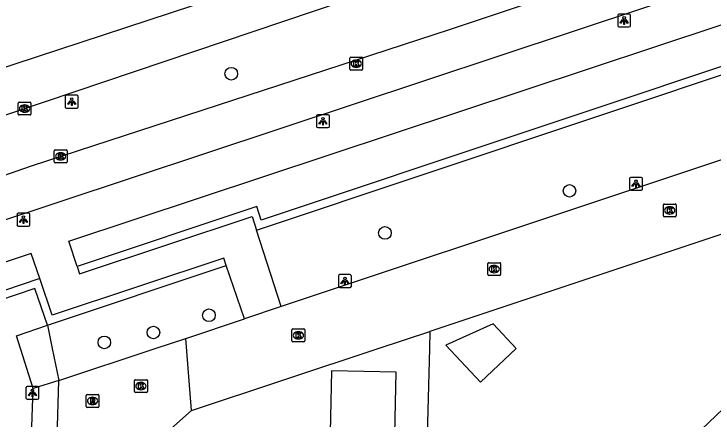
# Model space of a CAD drawing. Extents: x 162082 to 163393, y 388091 to 388632.
# Drawn here: x 162269 to 162323.5, y 388494.5 to 388526 of the extents above; entities that cross this region are included whole.
import ezdxf

# ---------------------------------------------------------------- set-up
doc = ezdxf.new("R2010")
doc.units = 0
for name, color, linetype in [('IMGEO_Boom', 7, 'Continuous'), ('IMGEO_Fietspad_gesloten', 7, 'Continuous'), ('IMGEO_Groenvoorziening', 7, 'Continuous'), ('IMGEO_Kolk', 7, 'Continuous'), ('IMGEO_Lichtpunt', 7, 'Continuous'), ('IMGEO_Muur', 7, 'Continuous'), ('IMGEO_Pand', 7, 'Continuous'), ('IMGEO_Rijbaan_lokaal_open', 7, 'Continuous'), ('IMGEO_Rijbaan_regionaal_gesloten', 7, 'Continuous'), ('IMGEO_Rioolput', 7, 'Continuous'), ('IMGEO_Voetpad_open', 7, 'Continuous')]:
    doc.layers.add(name, color=color, linetype=linetype)

msp = doc.modelspace()

# ---------------------------------------------------------------- linework, layer by layer
at = {"layer": 'IMGEO_Boom'}
for centre in [(162285.968, 388521.395), (162312.309, 388512.281), (162297.933, 388509.003), (162284.229, 388502.594), (162279.906, 388501.25), (162276.084, 388500.476)]:
    msp.add_circle(centre, 0.489, dxfattribs=at)
at = {"layer": 'IMGEO_Fietspad_gesloten'}
for points in [[(162497.882, 388586.227), (162488.392, 388583.036), (162457.174, 388572.698), (162436.199, 388565.723), (162407.328, 388556.149), (162358.353, 388539.891), (162249.604, 388503.789), (162247.114, 388502.698)], [(162247.329, 388506.185), (162270.419, 388514.23), (162302.958, 388524.829), (162357.09, 388542.897), (162402.477, 388558.046)]]:
    msp.add_lwpolyline(points, dxfattribs=at)
at = {"layer": 'IMGEO_Groenvoorziening'}
for points in [[(162270.551, 388496.899), (162269.249, 388500.994), (162271.65, 388501.829)], [(162271.65, 388501.829), (162272.016, 388500), (162272.542, 388497.504)]]:
    msp.add_lwpolyline(points, dxfattribs=at)
at = {"layer": 'IMGEO_Kolk'}
for p, q in [((162295.199, 388521.758), (162295.199, 388522.61)), ((162295.274, 388522.684), (162296.126, 388522.684)), ((162296.2, 388522.61), (162296.2, 388521.758)), ((162295.687, 388522.464), (162295.712, 388522.464)), ((162296.126, 388521.684), (162295.274, 388521.684)), ((162295.71, 388521.904), (162295.685, 388521.904)), ((162269.369, 388518.261), (162269.369, 388519.113)), ((162269.444, 388519.187), (162270.296, 388519.187)), ((162269.857, 388518.967), (162269.882, 388518.967)), ((162270.37, 388519.113), (162270.37, 388518.261)), ((162270.296, 388518.187), (162269.444, 388518.187)), ((162269.88, 388518.407), (162269.855, 388518.407)), ((162272.257, 388515.468), (162273.109, 388515.468)), ((162272.182, 388514.542), (162272.182, 388515.394)), ((162272.67, 388515.248), (162272.695, 388515.248)), ((162273.183, 388515.394), (162273.183, 388514.542)), ((162273.109, 388514.468), (162272.257, 388514.468)), ((162272.693, 388514.688), (162272.668, 388514.688)), ((162319.617, 388510.329), (162319.617, 388511.181)), ((162319.692, 388511.255), (162320.544, 388511.255)), ((162320.618, 388511.181), (162320.618, 388510.329)), ((162320.105, 388511.035), (162320.13, 388511.035)), ((162320.544, 388510.255), (162319.692, 388510.255)), ((162320.128, 388510.475), (162320.103, 388510.475)), ((162306.019, 388506.685), (162306.871, 388506.685)), ((162305.944, 388505.759), (162305.944, 388506.611)), ((162306.432, 388506.465), (162306.457, 388506.465)), ((162306.945, 388506.611), (162306.945, 388505.759)), ((162306.871, 388505.685), (162306.019, 388505.685)), ((162306.455, 388505.905), (162306.43, 388505.905)), ((162290.697, 388500.599), (162290.697, 388501.451)), ((162290.772, 388501.525), (162291.624, 388501.525)), ((162291.185, 388501.305), (162291.21, 388501.305)), ((162291.698, 388501.451), (162291.698, 388500.599)), ((162291.208, 388500.745), (162291.183, 388500.745)), ((162291.624, 388500.525), (162290.772, 388500.525)), ((162278.435, 388496.65), (162278.435, 388497.502)), ((162278.51, 388497.576), (162279.362, 388497.576)), ((162279.436, 388497.502), (162279.436, 388496.65)), ((162278.923, 388497.356), (162278.948, 388497.356)), ((162279.362, 388496.576), (162278.51, 388496.576)), ((162278.946, 388496.796), (162278.921, 388496.796))]:
    msp.add_line(p, q, dxfattribs=at)
for points in [[(162295.199, 388521.758), (162295.199, 388522.61)], [(162295.274, 388522.684), (162296.126, 388522.684)], [(162296.2, 388522.61), (162296.2, 388521.758)], [(162295.52, 388522.384), (162295.643, 388522.384), (162295.643, 388522.233), (162295.773, 388522.384), (162295.937, 388522.384), (162295.791, 388522.233), (162295.944, 388521.984), (162295.792, 388521.984), (162295.707, 388522.148), (162295.643, 388522.081), (162295.643, 388521.984), (162295.52, 388521.984), (162295.52, 388522.384)], [(162296.126, 388521.684), (162295.274, 388521.684)], [(162269.369, 388518.261), (162269.369, 388519.113)], [(162269.444, 388519.187), (162270.296, 388519.187)], [(162269.69, 388518.887), (162269.813, 388518.887), (162269.813, 388518.736), (162269.943, 388518.887), (162270.107, 388518.887), (162269.961, 388518.736), (162270.114, 388518.487), (162269.962, 388518.487), (162269.877, 388518.651), (162269.813, 388518.584), (162269.813, 388518.487), (162269.69, 388518.487), (162269.69, 388518.887)], [(162270.37, 388519.113), (162270.37, 388518.261)], [(162270.296, 388518.187), (162269.444, 388518.187)], [(162272.257, 388515.468), (162273.109, 388515.468)], [(162272.182, 388514.542), (162272.182, 388515.394)], [(162272.503, 388515.168), (162272.626, 388515.168), (162272.626, 388515.017), (162272.756, 388515.168), (162272.92, 388515.168), (162272.774, 388515.017), (162272.927, 388514.768), (162272.775, 388514.768), (162272.69, 388514.932), (162272.626, 388514.865), (162272.626, 388514.768), (162272.503, 388514.768), (162272.503, 388515.168)], [(162273.183, 388515.394), (162273.183, 388514.542)], [(162273.109, 388514.468), (162272.257, 388514.468)], [(162319.617, 388510.329), (162319.617, 388511.181)], [(162319.692, 388511.255), (162320.544, 388511.255)], [(162320.618, 388511.181), (162320.618, 388510.329)], [(162319.938, 388510.955), (162320.061, 388510.955), (162320.061, 388510.804), (162320.191, 388510.955), (162320.355, 388510.955), (162320.209, 388510.804), (162320.362, 388510.555), (162320.21, 388510.555), (162320.125, 388510.719), (162320.061, 388510.652), (162320.061, 388510.555), (162319.938, 388510.555), (162319.938, 388510.955)], [(162320.544, 388510.255), (162319.692, 388510.255)], [(162306.019, 388506.685), (162306.871, 388506.685)], [(162305.944, 388505.759), (162305.944, 388506.611)], [(162306.265, 388506.385), (162306.388, 388506.385), (162306.388, 388506.234), (162306.518, 388506.385), (162306.682, 388506.385), (162306.536, 388506.234), (162306.689, 388505.985), (162306.537, 388505.985), (162306.452, 388506.149), (162306.388, 388506.082), (162306.388, 388505.985), (162306.265, 388505.985), (162306.265, 388506.385)], [(162306.945, 388506.611), (162306.945, 388505.759)], [(162306.871, 388505.685), (162306.019, 388505.685)], [(162290.697, 388500.599), (162290.697, 388501.451)], [(162290.772, 388501.525), (162291.624, 388501.525)], [(162291.698, 388501.451), (162291.698, 388500.599)], [(162291.018, 388501.225), (162291.141, 388501.225), (162291.141, 388501.074), (162291.271, 388501.225), (162291.435, 388501.225), (162291.289, 388501.074), (162291.442, 388500.825), (162291.29, 388500.825), (162291.205, 388500.989), (162291.141, 388500.922), (162291.141, 388500.825), (162291.018, 388500.825), (162291.018, 388501.225)], [(162291.624, 388500.525), (162290.772, 388500.525)], [(162278.435, 388496.65), (162278.435, 388497.502)], [(162278.51, 388497.576), (162279.362, 388497.576)], [(162279.436, 388497.502), (162279.436, 388496.65)], [(162278.756, 388497.276), (162278.879, 388497.276), (162278.879, 388497.125), (162279.009, 388497.276), (162279.173, 388497.276), (162279.027, 388497.125), (162279.18, 388496.876), (162279.028, 388496.876), (162278.943, 388497.04), (162278.879, 388496.973), (162278.879, 388496.876), (162278.756, 388496.876), (162278.756, 388497.276)], [(162279.362, 388496.576), (162278.51, 388496.576)]]:
    msp.add_lwpolyline(points, dxfattribs=at)
for centre, start, end in [((162295.276, 388522.608), 91.552, 178.448), ((162295.276, 388522.608), 91.552, 178.448), ((162296.124, 388522.608), 1.552, 88.448), ((162296.124, 388522.608), 1.552, 88.448), ((162295.276, 388521.76), 181.552, 268.448), ((162295.276, 388521.76), 181.552, 268.448), ((162296.124, 388521.76), 271.552, 358.448), ((162296.124, 388521.76), 271.552, 358.448), ((162269.446, 388519.111), 91.552, 178.448), ((162269.446, 388519.111), 91.552, 178.448), ((162270.294, 388519.111), 1.552, 88.448), ((162270.294, 388519.111), 1.552, 88.448), ((162269.446, 388518.263), 181.552, 268.448), ((162269.446, 388518.263), 181.552, 268.448), ((162270.294, 388518.263), 271.552, 358.448), ((162270.294, 388518.263), 271.552, 358.448), ((162272.259, 388515.392), 91.552, 178.448), ((162272.259, 388515.392), 91.552, 178.448), ((162273.107, 388515.392), 1.552, 88.448), ((162273.107, 388515.392), 1.552, 88.448), ((162272.259, 388514.544), 181.552, 268.448), ((162272.259, 388514.544), 181.552, 268.448), ((162273.107, 388514.544), 271.552, 358.448), ((162273.107, 388514.544), 271.552, 358.448), ((162319.694, 388511.179), 91.552, 178.448), ((162319.694, 388511.179), 91.552, 178.448), ((162320.542, 388511.179), 1.552, 88.448), ((162320.542, 388511.179), 1.552, 88.448), ((162319.694, 388510.331), 181.552, 268.448), ((162319.694, 388510.331), 181.552, 268.448), ((162320.542, 388510.331), 271.552, 358.448), ((162320.542, 388510.331), 271.552, 358.448), ((162306.021, 388506.609), 91.552, 178.448), ((162306.021, 388506.609), 91.552, 178.448), ((162306.869, 388506.609), 1.552, 88.448), ((162306.869, 388506.609), 1.552, 88.448), ((162306.021, 388505.761), 181.552, 268.448), ((162306.021, 388505.761), 181.552, 268.448), ((162306.869, 388505.761), 271.552, 358.448), ((162306.869, 388505.761), 271.552, 358.448), ((162290.774, 388501.449), 91.552, 178.448), ((162290.774, 388501.449), 91.552, 178.448), ((162291.622, 388501.449), 1.552, 88.448), ((162291.622, 388501.449), 1.552, 88.448), ((162290.774, 388500.601), 181.552, 268.448), ((162290.774, 388500.601), 181.552, 268.448), ((162291.622, 388500.601), 271.552, 358.448), ((162291.622, 388500.601), 271.552, 358.448), ((162278.512, 388497.5), 91.552, 178.448), ((162278.512, 388497.5), 91.552, 178.448), ((162279.36, 388497.5), 1.552, 88.448), ((162279.36, 388497.5), 1.552, 88.448), ((162278.512, 388496.652), 181.552, 268.448), ((162278.512, 388496.652), 181.552, 268.448), ((162279.36, 388496.652), 271.552, 358.448), ((162279.36, 388496.652), 271.552, 358.448)]:
    msp.add_arc(centre, 0.0765, start, end, dxfattribs=at)
for centre, major_axis, ratio, start_param, end_param in [((162295.686, 388522.184), (-0.387, 0.002), 0.722429, 4.712389, 7.853982), ((162295.711, 388522.184), (-0.39, 0.002), 0.717154, 1.570796, 4.712389), ((162269.856, 388518.687), (-0.387, 0.002), 0.722429, 4.712389, 7.853982), ((162269.881, 388518.687), (-0.39, 0.002), 0.717154, 1.570796, 4.712389), ((162272.669, 388514.968), (-0.387, 0.002), 0.722429, 4.712389, 7.853982), ((162272.694, 388514.968), (-0.39, 0.002), 0.717154, 1.570796, 4.712389), ((162320.104, 388510.755), (-0.387, 0.002), 0.722429, 4.712389, 7.853982), ((162320.129, 388510.755), (-0.39, 0.002), 0.717154, 1.570796, 4.712389), ((162306.431, 388506.185), (-0.387, 0.002), 0.722429, 4.712389, 7.853982), ((162306.456, 388506.185), (-0.39, 0.002), 0.717154, 1.570796, 4.712389), ((162291.184, 388501.025), (-0.387, 0.002), 0.722429, 4.712389, 7.853982), ((162291.209, 388501.025), (-0.39, 0.002), 0.717154, 1.570796, 4.712389), ((162278.922, 388497.076), (-0.387, 0.002), 0.722429, 4.712389, 7.853982), ((162278.947, 388497.076), (-0.39, 0.002), 0.717154, 1.570796, 4.712389)]:
    msp.add_ellipse(centre, major_axis=major_axis, ratio=ratio, start_param=start_param, end_param=end_param, dxfattribs=at)
at = {"layer": 'IMGEO_Lichtpunt'}
for p, q in [((162316.066, 388525.947), (162316.066, 388525.14)), ((162316.066, 388525.947), (162316.066, 388525.14)), ((162316.968, 388526.042), (162316.16, 388526.042)), ((162316.968, 388526.042), (162316.16, 388526.042)), ((162317.062, 388525.14), (162317.062, 388525.947)), ((162317.062, 388525.14), (162317.062, 388525.947)), ((162316.16, 388525.046), (162316.968, 388525.046)), ((162316.16, 388525.046), (162316.968, 388525.046)), ((162273.044, 388519.627), (162273.044, 388518.82)), ((162273.044, 388519.627), (162273.044, 388518.82)), ((162273.946, 388519.722), (162273.138, 388519.722)), ((162273.946, 388519.722), (162273.138, 388519.722)), ((162274.04, 388518.82), (162274.04, 388519.627)), ((162274.04, 388518.82), (162274.04, 388519.627)), ((162273.138, 388518.726), (162273.946, 388518.726)), ((162273.138, 388518.726), (162273.946, 388518.726)), ((162293.514, 388518.199), (162292.706, 388518.199)), ((162293.514, 388518.199), (162292.706, 388518.199)), ((162292.612, 388518.104), (162292.612, 388517.297)), ((162292.612, 388518.104), (162292.612, 388517.297)), ((162293.608, 388517.297), (162293.608, 388518.104)), ((162293.608, 388517.297), (162293.608, 388518.104)), ((162292.706, 388517.203), (162293.514, 388517.203)), ((162292.706, 388517.203), (162293.514, 388517.203)), ((162316.988, 388513.231), (162316.988, 388512.424)), ((162316.988, 388513.231), (162316.988, 388512.424)), ((162317.89, 388513.326), (162317.082, 388513.326)), ((162317.89, 388513.326), (162317.082, 388513.326)), ((162317.984, 388512.424), (162317.984, 388513.231)), ((162317.984, 388512.424), (162317.984, 388513.231)), ((162317.082, 388512.33), (162317.89, 388512.33)), ((162317.082, 388512.33), (162317.89, 388512.33)), ((162270.185, 388510.533), (162269.377, 388510.533)), ((162270.185, 388510.533), (162269.377, 388510.533)), ((162269.283, 388510.438), (162269.283, 388509.631)), ((162269.283, 388510.438), (162269.283, 388509.631)), ((162270.279, 388509.631), (162270.279, 388510.438)), ((162270.279, 388509.631), (162270.279, 388510.438)), ((162269.377, 388509.537), (162270.185, 388509.537)), ((162269.377, 388509.537), (162270.185, 388509.537)), ((162294.324, 388505.66), (162294.324, 388504.853)), ((162294.324, 388505.66), (162294.324, 388504.853)), ((162295.226, 388505.755), (162294.418, 388505.755)), ((162295.226, 388505.755), (162294.418, 388505.755)), ((162295.32, 388504.853), (162295.32, 388505.66)), ((162295.32, 388504.853), (162295.32, 388505.66)), ((162294.418, 388504.759), (162295.226, 388504.759)), ((162294.418, 388504.759), (162295.226, 388504.759)), ((162269.983, 388496.951), (162269.983, 388496.144)), ((162269.983, 388496.951), (162269.983, 388496.144)), ((162270.885, 388497.046), (162270.077, 388497.046)), ((162270.885, 388497.046), (162270.077, 388497.046)), ((162270.979, 388496.144), (162270.979, 388496.951)), ((162270.979, 388496.144), (162270.979, 388496.951)), ((162270.077, 388496.05), (162270.885, 388496.05)), ((162270.077, 388496.05), (162270.885, 388496.05))]:
    msp.add_line(p, q, dxfattribs=at)
for points in [[(162316.44, 388525.611), (162316.479, 388525.583), (162316.291, 388525.321), (162316.253, 388525.348), (162316.44, 388525.611)], [(162316.542, 388525.563), (162316.589, 388525.563), (162316.589, 388525.241), (162316.542, 388525.241), (162316.542, 388525.563)], [(162316.652, 388525.583), (162316.69, 388525.61), (162316.877, 388525.348), (162316.838, 388525.32), (162316.652, 388525.583)], [(162273.418, 388519.291), (162273.457, 388519.263), (162273.269, 388519.001), (162273.231, 388519.028), (162273.418, 388519.291)], [(162273.52, 388519.243), (162273.567, 388519.243), (162273.567, 388518.921), (162273.52, 388518.921), (162273.52, 388519.243)], [(162273.63, 388519.263), (162273.668, 388519.29), (162273.855, 388519.028), (162273.816, 388519), (162273.63, 388519.263)], [(162292.986, 388517.768), (162293.025, 388517.74), (162292.837, 388517.478), (162292.799, 388517.505), (162292.986, 388517.768)], [(162293.088, 388517.72), (162293.135, 388517.72), (162293.135, 388517.398), (162293.088, 388517.398), (162293.088, 388517.72)], [(162293.198, 388517.74), (162293.236, 388517.767), (162293.423, 388517.505), (162293.384, 388517.477), (162293.198, 388517.74)], [(162317.362, 388512.895), (162317.401, 388512.867), (162317.213, 388512.605), (162317.175, 388512.632), (162317.362, 388512.895)], [(162317.464, 388512.847), (162317.511, 388512.847), (162317.511, 388512.525), (162317.464, 388512.525), (162317.464, 388512.847)], [(162317.574, 388512.867), (162317.612, 388512.894), (162317.799, 388512.632), (162317.76, 388512.604), (162317.574, 388512.867)], [(162269.657, 388510.102), (162269.696, 388510.074), (162269.508, 388509.812), (162269.47, 388509.839), (162269.657, 388510.102)], [(162269.759, 388510.054), (162269.806, 388510.054), (162269.806, 388509.732), (162269.759, 388509.732), (162269.759, 388510.054)], [(162269.869, 388510.074), (162269.907, 388510.101), (162270.094, 388509.839), (162270.055, 388509.811), (162269.869, 388510.074)], [(162294.698, 388505.324), (162294.737, 388505.296), (162294.549, 388505.034), (162294.511, 388505.061), (162294.698, 388505.324)], [(162294.8, 388505.276), (162294.847, 388505.276), (162294.847, 388504.954), (162294.8, 388504.954), (162294.8, 388505.276)], [(162294.91, 388505.296), (162294.948, 388505.323), (162295.135, 388505.061), (162295.096, 388505.033), (162294.91, 388505.296)], [(162270.357, 388496.615), (162270.396, 388496.587), (162270.208, 388496.325), (162270.17, 388496.352), (162270.357, 388496.615)], [(162270.459, 388496.567), (162270.506, 388496.567), (162270.506, 388496.245), (162270.459, 388496.245), (162270.459, 388496.567)], [(162270.569, 388496.587), (162270.607, 388496.614), (162270.794, 388496.352), (162270.755, 388496.324), (162270.569, 388496.587)]]:
    msp.add_lwpolyline(points, dxfattribs=at)
for centre in [(162316.565, 388525.745), (162273.543, 388519.425), (162293.111, 388517.902), (162317.487, 388513.029), (162269.782, 388510.236), (162294.823, 388505.458), (162270.482, 388496.749)]:
    msp.add_circle(centre, 0.0994, dxfattribs=at)
for centre, start, end in [((162316.16, 388525.947), 90, 180), ((162316.16, 388525.947), 90, 180), ((162316.968, 388525.947), 0, 90), ((162316.968, 388525.947), 0, 90), ((162316.16, 388525.14), 180, 270), ((162316.16, 388525.14), 180, 270), ((162316.968, 388525.14), 270, 0), ((162316.968, 388525.14), 270, 360), ((162273.138, 388519.627), 90, 180), ((162273.138, 388519.627), 90, 180), ((162273.946, 388519.627), 0, 90), ((162273.946, 388519.627), 0, 90), ((162273.138, 388518.82), 180, 270), ((162273.138, 388518.82), 180, 270), ((162273.946, 388518.82), 270, 0), ((162273.946, 388518.82), 270, 360), ((162292.706, 388518.104), 90, 180), ((162292.706, 388518.104), 90, 180), ((162293.514, 388518.104), 0, 90), ((162293.514, 388518.104), 0, 90), ((162292.706, 388517.297), 180, 270), ((162292.706, 388517.297), 180, 270), ((162293.514, 388517.297), 270, 0), ((162293.514, 388517.297), 270, 360), ((162317.082, 388513.231), 90, 180), ((162317.082, 388513.231), 90, 180), ((162317.89, 388513.231), 0, 90), ((162317.89, 388513.231), 0, 90), ((162317.082, 388512.424), 180, 270), ((162317.082, 388512.424), 180, 270), ((162317.89, 388512.424), 270, 0), ((162317.89, 388512.424), 270, 360), ((162269.377, 388510.438), 90, 180), ((162269.377, 388510.438), 90, 180), ((162270.185, 388510.438), 0, 90), ((162270.185, 388510.438), 0, 90), ((162269.377, 388509.631), 180, 270), ((162269.377, 388509.631), 180, 270), ((162270.185, 388509.631), 270, 0), ((162270.185, 388509.631), 270, 360), ((162294.418, 388505.66), 90, 180), ((162294.418, 388505.66), 90, 180), ((162295.226, 388505.66), 0, 90), ((162295.226, 388505.66), 0, 90), ((162294.418, 388504.853), 180, 270), ((162294.418, 388504.853), 180, 270), ((162295.226, 388504.853), 270, 0), ((162295.226, 388504.853), 270, 360), ((162270.077, 388496.951), 90, 180), ((162270.077, 388496.951), 90, 180), ((162270.885, 388496.951), 0, 90), ((162270.885, 388496.951), 0, 90), ((162270.077, 388496.144), 180, 270), ((162270.077, 388496.144), 180, 270), ((162270.885, 388496.144), 270, 0), ((162270.885, 388496.144), 270, 360)]:
    msp.add_arc(centre, 0.0946, start, end, dxfattribs=at)
at = {"layer": 'IMGEO_Muur'}
for points in [[(162510.249, 388584.742), (162506.611, 388583.883), (162500, 388581.823), (162413.144, 388552.843), (162413.523, 388551.803), (162288.31, 388509.989), (162287.972, 388511.055), (162273.962, 388506.386)], [(162287.922, 388509.227), (162405.921, 388548.632)], [(162273.962, 388506.386), (162274.16, 388505.819), (162287.584, 388510.293), (162287.922, 388509.227)], [(162285.583, 388506.474), (162285.393, 388507.043), (162272.026, 388502.587), (162271.052, 388505.442)], [(162271.65, 388501.829), (162285.583, 388506.474)], [(162271.052, 388505.442), (162265.373, 388503.546), (162265.195, 388504.097), (162264.171, 388503.751), (162264.371, 388503.189), (162260.659, 388501.92), (162260.439, 388502.501), (162259.42, 388502.137), (162259.593, 388501.572), (162255.948, 388500.161), (162255.69, 388500.696), (162254.693, 388500.282), (162254.916, 388499.726), (162253.118, 388498.931), (162251.403, 388497.97), (162251.064, 388498.466), (162250.142, 388497.902), (162250.416, 388497.379), (162247.26, 388495.008), (162246.81, 388495.428), (162246.006, 388494.687), (162246.431, 388494.245)], [(162271.65, 388501.829), (162270.676, 388504.684), (162260.853, 388501.352), (162253.386, 388498.394), (162251.721, 388497.461), (162249.775, 388496.253), (162247.252, 388494.25), (162244.264, 388490.964), (162242.79, 388488.86), (162241.111, 388486.278), (162239.376, 388482.318), (162238.562, 388479.937), (162237.814, 388477.106), (162237.345, 388474.23), (162237.185, 388472.62), (162237.199, 388470.119), (162237.415, 388467.627), (162237.989, 388464.52), (162252.188, 388402.241)]]:
    msp.add_lwpolyline(points, dxfattribs=at)
at = {"layer": 'IMGEO_Pand'}
for points in [[(162302.674, 388500.254), (162305.38, 388497.386), (162308.168, 388500.016), (162306.364, 388501.929), (162302.674, 388500.254)], [(162319.896, 388488.082), (162324.11, 388492.1), (162322.59, 388493.7), (162324.87, 388495.88), (162325.557, 388495.156), (162329, 388491.53), (162326.78, 388489.42), (162330.74, 388485.29), (162326.47, 388481.24)]]:
    msp.add_lwpolyline(points, dxfattribs=at)
at = {"layer": 'IMGEO_Rijbaan_lokaal_open'}
for points in [[(162407.72, 388541.754), (162407.598, 388536.86), (162391.677, 388537.203), (162289.858, 388503.273)], [(162407.388, 388529.916), (162388.381, 388530.322), (162301.437, 388501.333)], [(162289.858, 388503.273), (162286.991, 388502.318)], [(162282.421, 388500.795), (162286.991, 388502.318)], [(162282.872, 388495.185), (162297.412, 388500), (162301.437, 388501.333)], [(162272.542, 388497.504), (162280.034, 388500), (162282.421, 388500.795)], [(162282.872, 388495.185), (162282.421, 388500.795)], [(162267.927, 388381.678), (162279.34, 388381.38), (162280.46, 388423.762), (162270.583, 388429.903), (162270.706, 388434.142), (162272.542, 388497.504)], [(162281.271, 388493.758), (162282.872, 388495.185)]]:
    msp.add_lwpolyline(points, dxfattribs=at)
at = {"layer": 'IMGEO_Rijbaan_regionaal_gesloten'}
for points in [[(162434.893, 388577.8), (162427.635, 388575.065), (162405.194, 388566.795), (162403.679, 388566.355), (162387.911, 388561.769), (162364.881, 388554.101), (162308.972, 388535.245), (162265.607, 388521.013), (162263.032, 388520.167), (162239.544, 388512.185)], [(162245.171, 388510.356), (162266.789, 388517.649), (162313.324, 388533.347), (162355.218, 388547.35), (162385.385, 388557.433), (162393.435, 388559.99)]]:
    msp.add_lwpolyline(points, dxfattribs=at)
at = {"layer": 'IMGEO_Rioolput'}
for p, q in [((162274.664, 388495.497), (162274.664, 388496.349)), ((162274.739, 388496.423), (162275.591, 388496.423)), ((162275.665, 388496.349), (162275.665, 388495.497)), ((162275.152, 388496.203), (162275.177, 388496.203)), ((162275.591, 388495.423), (162274.739, 388495.423)), ((162275.175, 388495.643), (162275.15, 388495.643))]:
    msp.add_line(p, q, dxfattribs=at)
for points in [[(162274.664, 388495.497), (162274.664, 388496.349)], [(162274.739, 388496.423), (162275.591, 388496.423)], [(162275.665, 388496.349), (162275.665, 388495.497)], [(162275.253, 388496.121), (162275.001, 388496.123), (162275.001, 388495.723)], [(162275.001, 388495.723), (162275.125, 388495.723), (162275.125, 388495.885), (162275.136, 388495.885)], [(162275.179, 388496.042), (162275.125, 388496.042), (162275.125, 388495.961)], [(162275.125, 388495.961), (162275.177, 388495.961)], [(162275.183, 388495.856), (162275.254, 388495.723), (162275.394, 388495.723), (162275.329, 388495.849)], [(162275.591, 388495.423), (162274.739, 388495.423)]]:
    msp.add_lwpolyline(points, dxfattribs=at)
for centre, radius, start, end in [((162274.741, 388496.347), 0.0765, 91.552, 178.448), ((162274.741, 388496.347), 0.0765, 91.552, 178.448), ((162275.589, 388496.347), 0.0765, 1.552, 88.448), ((162275.589, 388496.347), 0.0765, 1.552, 88.448), ((162275.135, 388495.832), 0.0533, 26.0293, 88.6989), ((162275.161, 388496.15), 0.19, 274.7715, 282.9687), ((162275.185, 388495.946), 0.0964, 77.0061, 93.1865), ((162275.199, 388496.003), 0.0378, 276.6634, 79.6772), ((162275.252, 388496.011), 0.109, 350.3612, 89.416), ((162275.25, 388496.011), 0.112, 277.5842, 350.9817), ((162275.234, 388495.796), 0.108, 29.5134, 73.7905), ((162274.741, 388495.499), 0.0765, 181.552, 268.448), ((162274.741, 388495.499), 0.0765, 181.552, 268.448), ((162275.589, 388495.499), 0.0765, 271.552, 358.448), ((162275.589, 388495.499), 0.0765, 271.552, 358.448)]:
    msp.add_arc(centre, radius, start, end, dxfattribs=at)
for centre, major_axis, ratio, start_param, end_param in [((162275.151, 388495.923), (-0.387, 0.002), 0.722429, 4.712389, 7.853982), ((162275.176, 388495.923), (-0.39, 0.002), 0.717154, 1.570796, 4.712389)]:
    msp.add_ellipse(centre, major_axis=major_axis, ratio=ratio, start_param=start_param, end_param=end_param, dxfattribs=at)
at = {"layer": 'IMGEO_Voetpad_open'}
for points in [[(162273.962, 388506.386), (162273.308, 388508.352), (162359.569, 388536.999), (162408.33, 388553.192), (162500, 388583.748), (162506.331, 388585.858), (162508.323, 388586.366), (162515.7, 388587.719), (162520.573, 388588.069), (162528.682, 388581.286)], [(162289.858, 388503.273), (162287.922, 388509.227)], [(162271.052, 388505.442), (162270.392, 388507.396), (162253.51, 388501.784), (162249.527, 388500.414), (162248.619, 388500.078), (162248.431, 388500)], [(162286.991, 388502.318), (162285.583, 388506.474)], [(162301.437, 388501.333), (162301.404, 388500), (162301.236, 388493.267), (162298.703, 388493.329)], [(162298.703, 388493.329), (162298.802, 388498.173), (162293.766, 388498.271), (162293.669, 388493.453)], [(162272.542, 388497.504), (162270.551, 388496.899)], [(162270.18, 388486.44), (162270.551, 388496.899)]]:
    msp.add_lwpolyline(points, dxfattribs=at)

doc.saveas('drawing.dxf')
